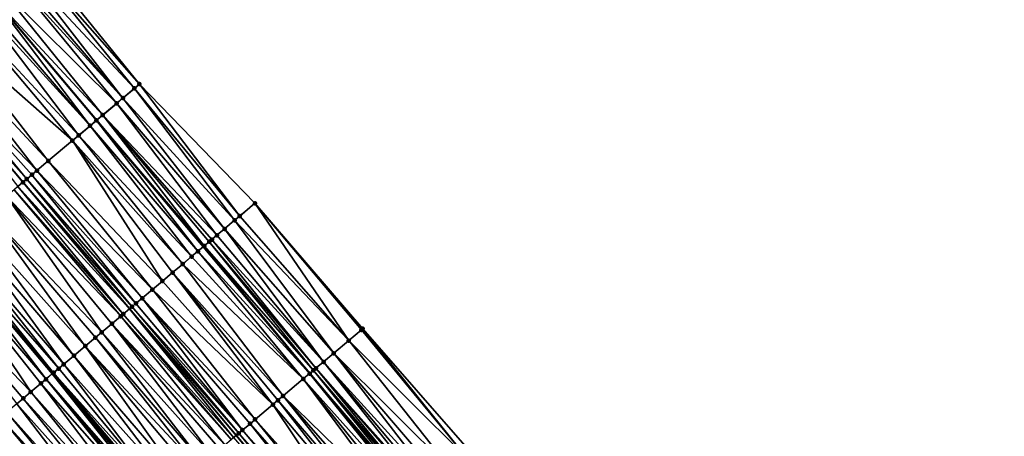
# Model space of a CAD drawing. Header units: feet. Extents: x 2004186 to 2014793, y 836912 to 864902.
# Tile 411 of 656: x 2008907 to 2009026, y 850172 to 850223. Entities that reach past the tile are written whole.
import ezdxf

# ---------------------------------------------------------------- set-up
doc = ezdxf.new("R2010")
doc.units = ezdxf.units.FT
doc.header["$LTSCALE"] = 100
doc.header["$MEASUREMENT"] = 0
for name, color, linetype, lineweight in [('EP_Travel Lane', 5, 'Continuous', 40), ('GPL_Skip Line', 2, 'Continuous', 40), ('Road Shots', 4, 'Continuous', 200), ('Road X-Section', 30, 'Continuous', 13)]:
    doc.layers.add(name, color=color, linetype=linetype, lineweight=lineweight)
doc.layers.add('I-77 SB_MM21-27-Surface-Border', color=7, linetype='Continuous')
doc.layers.add('I-77 SB_MM21-27-Surface-TIN', color=7, linetype='Continuous')

msp = doc.modelspace()

# ---------------------------------------------------------------- linework, layer by layer
at = {"layer": 'EP_Travel Lane'}
msp.add_polyline3d([(2009096.07, 849996.3, 426.34), (2009083.18, 850011.59, 426.41), (2009070.29, 850026.89, 426.43), (2009057.41, 850042.18, 426.47), (2009044.54, 850057.48, 426.51), (2009031.68, 850072.8, 426.55), (2009018.82, 850088.12, 426.61), (2009005.96, 850103.43, 426.66), (2008993.1, 850118.75, 426.72), (2008980.24, 850134.07, 426.78), (2008967.38, 850149.38, 426.84), (2008954.52, 850164.7, 426.9), (2008941.63, 850180.01, 426.97), (2008928.75, 850195.31, 427.04), (2008915.87, 850210.61, 427.11), (2008902.99, 850225.91, 427.18)], dxfattribs=at)
at = {"layer": 'GPL_Skip Line'}
for points in [[(2009087.16, 849988.81, 426.48), (2009074.29, 850004.11, 426.54), (2009061.41, 850019.42, 426.57), (2009048.54, 850034.72, 426.6), (2009035.67, 850050.03, 426.65), (2009022.81, 850065.34, 426.7), (2009009.94, 850080.66, 426.76), (2008997.08, 850095.97, 426.82), (2008984.21, 850111.28, 426.88), (2008971.35, 850126.6, 426.94), (2008958.48, 850141.91, 427.02), (2008945.62, 850157.22, 427.09), (2008932.74, 850172.53, 427.15), (2008919.86, 850187.82, 427.22), (2008906.97, 850203.12, 427.29), (2008894.09, 850218.42, 427.35), (2008881.21, 850233.72, 427.43)], [(2009077.9, 849981.01, 426.33), (2009065.01, 849996.31, 426.38), (2009052.12, 850011.6, 426.4), (2009039.24, 850026.9, 426.43), (2009026.35, 850042.2, 426.48), (2009013.48, 850057.51, 426.54), (2009000.61, 850072.82, 426.58), (2008987.74, 850088.13, 426.64), (2008974.87, 850103.44, 426.69), (2008962, 850118.75, 426.77), (2008949.13, 850134.06, 426.85), (2008936.26, 850149.37, 426.93), (2008923.39, 850164.66, 427.01), (2008910.51, 850179.96, 427.06), (2008897.63, 850195.25, 427.13), (2008884.75, 850210.55, 427.19), (2008871.87, 850225.85, 427.28)]]:
    msp.add_polyline3d(points, dxfattribs=at)
at = {"layer": 'I-77 SB_MM21-27-Surface-Border', "color": 3, "linetype": 'ByBlock', "lineweight": -2}
msp.add_polyline3d([(2008908.47, 850230.53, 426.94), (2008921.05, 850214.98, 426.9), (2008935, 850200.58, 426.77), (2008948.04, 850185.41, 426.67), (2008961.23, 850170.35, 426.59), (2008974.1, 850155.03, 426.54), (2008986.96, 850139.72, 426.47), (2008997.38, 850122.35, 426.53), (2009012.69, 850109.09, 426.35), (2009025.56, 850093.78, 426.3), (2009038.58, 850078.6, 426.24), (2009051.14, 850063.03, 426.2), (2009064, 850047.73, 426.17), (2009076.26, 850031.91, 426.17), (2009088.83, 850016.34, 426.15), (2009101.7, 850001.04, 426.1), (2009115.04, 849986.12, 426.07)], dxfattribs=at)
at = {"layer": 'I-77 SB_MM21-27-Surface-TIN', "color": 128, "linetype": 'ByBlock', "lineweight": -2}
for points in [[(2008920.44, 850214.46, 426.93), (2008907.86, 850230.02, 426.97), (2008906.79, 850229.11, 427.02)], [(2008921.05, 850214.98, 426.9), (2008908.47, 850230.53, 426.94), (2008907.86, 850230.02, 426.97)], [(2008920.44, 850214.46, 426.93), (2008921.05, 850214.98, 426.9), (2008907.86, 850230.02, 426.97)], [(2008919.06, 850213.3, 426.99), (2008906.79, 850229.11, 427.02), (2008906.03, 850228.47, 427.06)], [(2008920.44, 850214.46, 426.93), (2008906.79, 850229.11, 427.02), (2008919.06, 850213.3, 426.99)], [(2008918.3, 850212.66, 427.03), (2008905.57, 850228.08, 427.09), (2008904.04, 850226.8, 427.15)], [(2008919.06, 850213.3, 426.99), (2008906.03, 850228.47, 427.06), (2008905.57, 850228.08, 427.09)], [(2008919.06, 850213.3, 426.99), (2008905.57, 850228.08, 427.09), (2008918.3, 850212.66, 427.03)], [(2008916.61, 850211.24, 427.1), (2008904.04, 850226.8, 427.15), (2008902.99, 850225.91, 427.18)], [(2008918.3, 850212.66, 427.03), (2008904.04, 850226.8, 427.15), (2008916.61, 850211.24, 427.1)], [(2008902.05, 850225.12, 427.21), (2008901.59, 850224.73, 427.23), (2008915.08, 850209.95, 427.14)], [(2008902.97, 850225.89, 427.18), (2008902.05, 850225.12, 427.21), (2008915.08, 850209.95, 427.14)], [(2008902.97, 850225.89, 427.18), (2008915.87, 850210.61, 427.11), (2008902.99, 850225.91, 427.18)], [(2008915.85, 850210.6, 427.11), (2008915.87, 850210.61, 427.11), (2008902.97, 850225.89, 427.18)], [(2008915.85, 850210.6, 427.11), (2008902.97, 850225.89, 427.18), (2008915.08, 850209.95, 427.14)], [(2008916.61, 850211.24, 427.1), (2008902.99, 850225.91, 427.18), (2008915.87, 850210.61, 427.11)], [(2008901.59, 850224.73, 427.23), (2008900.06, 850223.45, 427.26), (2008913.71, 850208.79, 427.17)], [(2008901.59, 850224.73, 427.23), (2008913.71, 850208.79, 427.17), (2008915.08, 850209.95, 427.14)], [(2008900.06, 850223.45, 427.26), (2008897.76, 850221.51, 427.29), (2008912.94, 850208.15, 427.19)], [(2008900.06, 850223.45, 427.26), (2008912.94, 850208.15, 427.19), (2008913.71, 850208.79, 427.17)], [(2008896.39, 850220.35, 427.31), (2008894.7, 850218.94, 427.34), (2008908.66, 850204.54, 427.25)], [(2008897.76, 850221.51, 427.29), (2008896.39, 850220.35, 427.31), (2008910.03, 850205.7, 427.22)], [(2008896.39, 850220.35, 427.31), (2008908.66, 850204.54, 427.25), (2008910.03, 850205.7, 427.22)], [(2008897.76, 850221.51, 427.29), (2008910.03, 850205.7, 427.22), (2008912.94, 850208.15, 427.19)], [(2008894.7, 850218.94, 427.34), (2008894.09, 850218.42, 427.35), (2008907.43, 850203.51, 427.28)], [(2008906.36, 850202.61, 427.29), (2008906.97, 850203.12, 427.29), (2008894.09, 850218.42, 427.35)], [(2008907.43, 850203.51, 427.28), (2008894.09, 850218.42, 427.35), (2008906.97, 850203.12, 427.29)], [(2008894.7, 850218.94, 427.34), (2008908.05, 850204.02, 427.26), (2008908.66, 850204.54, 427.25)], [(2008894.7, 850218.94, 427.34), (2008907.43, 850203.51, 427.28), (2008908.05, 850204.02, 427.26)], [(2008920.44, 850214.46, 426.93), (2008919.06, 850213.3, 426.99), (2008932.55, 850198.52, 426.88)], [(2008920.44, 850214.46, 426.93), (2008933.17, 850199.03, 426.85), (2008921.05, 850214.98, 426.9)], [(2008920.44, 850214.46, 426.93), (2008932.55, 850198.52, 426.88), (2008933.17, 850199.03, 426.85)], [(2008921.05, 850214.98, 426.9), (2008933.17, 850199.03, 426.85), (2008935, 850200.58, 426.77)], [(2008919.06, 850213.3, 426.99), (2008918.3, 850212.66, 427.03), (2008931.33, 850197.49, 426.94)], [(2008919.06, 850213.3, 426.99), (2008931.33, 850197.49, 426.94), (2008932.55, 850198.52, 426.88)], [(2008918.3, 850212.66, 427.03), (2008916.61, 850211.24, 427.1), (2008930.41, 850196.71, 426.98)], [(2008918.3, 850212.66, 427.03), (2008930.41, 850196.71, 426.98), (2008931.33, 850197.49, 426.94)], [(2008916.61, 850211.24, 427.1), (2008915.87, 850210.61, 427.11), (2008928.88, 850195.43, 427.04)], [(2008916.61, 850211.24, 427.1), (2008929.8, 850196.2, 427.01), (2008930.41, 850196.71, 426.98)], [(2008916.61, 850211.24, 427.1), (2008929.49, 850195.94, 427.02), (2008929.8, 850196.2, 427.01)], [(2008916.61, 850211.24, 427.1), (2008928.88, 850195.43, 427.04), (2008929.49, 850195.94, 427.02)], [(2008927.35, 850194.14, 427.08), (2008915.08, 850209.95, 427.14), (2008913.71, 850208.79, 427.17)], [(2008915.85, 850210.6, 427.11), (2008915.08, 850209.95, 427.14), (2008928.12, 850194.78, 427.06)], [(2008928.12, 850194.78, 427.06), (2008915.08, 850209.95, 427.14), (2008927.35, 850194.14, 427.08)], [(2008915.85, 850210.6, 427.11), (2008928.75, 850195.31, 427.04), (2008915.87, 850210.61, 427.11)], [(2008915.85, 850210.6, 427.11), (2008928.12, 850194.78, 427.06), (2008928.75, 850195.31, 427.04)], [(2008928.88, 850195.43, 427.04), (2008915.87, 850210.61, 427.11), (2008928.75, 850195.31, 427.04)], [(2008926.28, 850193.24, 427.1), (2008913.71, 850208.79, 427.17), (2008912.94, 850208.15, 427.19)], [(2008927.35, 850194.14, 427.08), (2008913.71, 850208.79, 427.17), (2008926.28, 850193.24, 427.1)], [(2008923.83, 850191.17, 427.14), (2008912.94, 850208.15, 427.19), (2008910.03, 850205.7, 427.22)], [(2008926.28, 850193.24, 427.1), (2008912.94, 850208.15, 427.19), (2008925.06, 850192.2, 427.12)], [(2008925.06, 850192.2, 427.12), (2008912.94, 850208.15, 427.19), (2008923.83, 850191.17, 427.14)], [(2008922.61, 850190.14, 427.16), (2008910.03, 850205.7, 427.22), (2008908.66, 850204.54, 427.25)], [(2008923.83, 850191.17, 427.14), (2008910.03, 850205.7, 427.22), (2008922.61, 850190.14, 427.16)], [(2008920.62, 850188.47, 427.2), (2008908.05, 850204.02, 427.26), (2008907.43, 850203.51, 427.28)], [(2008921.39, 850189.11, 427.18), (2008908.66, 850204.54, 427.25), (2008908.05, 850204.02, 427.26)], [(2008921.39, 850189.11, 427.18), (2008908.05, 850204.02, 427.26), (2008920.62, 850188.47, 427.2)], [(2008922.61, 850190.14, 427.16), (2008908.66, 850204.54, 427.25), (2008921.39, 850189.11, 427.18)], [(2008919.09, 850187.18, 427.22), (2008906.36, 850202.61, 427.29), (2008905.9, 850202.22, 427.28)], [(2008906.36, 850202.61, 427.29), (2008919.86, 850187.82, 427.22), (2008906.97, 850203.12, 427.29)], [(2008919.09, 850187.18, 427.22), (2008919.86, 850187.82, 427.22), (2008906.36, 850202.61, 427.29)], [(2008920.16, 850188.08, 427.21), (2008907.43, 850203.51, 427.28), (2008906.97, 850203.12, 427.29)], [(2008920.16, 850188.08, 427.21), (2008906.97, 850203.12, 427.29), (2008919.86, 850187.82, 427.22)], [(2008920.62, 850188.47, 427.2), (2008907.43, 850203.51, 427.28), (2008920.16, 850188.08, 427.21)], [(2008916.49, 850184.99, 427.17), (2008904.99, 850201.45, 427.27), (2008902.69, 850199.52, 427.22)], [(2008918.79, 850186.92, 427.22), (2008905.9, 850202.22, 427.28), (2008904.99, 850201.45, 427.27)], [(2008918.79, 850186.92, 427.22), (2008904.99, 850201.45, 427.27), (2008917.72, 850186.02, 427.19)], [(2008917.72, 850186.02, 427.19), (2008904.99, 850201.45, 427.27), (2008916.49, 850184.99, 427.17)], [(2008919.09, 850187.18, 427.22), (2008905.9, 850202.22, 427.28), (2008918.79, 850186.92, 427.22)], [(2008933.17, 850199.03, 426.85), (2008946.35, 850183.99, 426.75), (2008935, 850200.58, 426.77)], [(2008935, 850200.58, 426.77), (2008947.88, 850185.28, 426.68), (2008948.04, 850185.41, 426.67)], [(2008935, 850200.58, 426.77), (2008946.35, 850183.99, 426.75), (2008947.88, 850185.28, 426.68)], [(2008902.69, 850199.52, 427.22), (2008901.16, 850198.23, 427.19), (2008914.5, 850183.32, 427.13)], [(2008916.49, 850184.99, 427.17), (2008902.69, 850199.52, 427.22), (2008915.73, 850184.35, 427.16)], [(2008915.73, 850184.35, 427.16), (2008902.69, 850199.52, 427.22), (2008914.5, 850183.32, 427.13)], [(2008933.17, 850199.03, 426.85), (2008932.55, 850198.52, 426.88), (2008946.35, 850183.99, 426.75)], [(2008901.16, 850198.23, 427.19), (2008900.09, 850197.33, 427.16), (2008913.13, 850182.16, 427.1)], [(2008901.16, 850198.23, 427.19), (2008913.13, 850182.16, 427.1), (2008914.5, 850183.32, 427.13)], [(2008932.55, 850198.52, 426.88), (2008931.33, 850197.49, 426.94), (2008944.52, 850182.45, 426.85)], [(2008932.55, 850198.52, 426.88), (2008944.52, 850182.45, 426.85), (2008946.35, 850183.99, 426.75)], [(2008900.09, 850197.33, 427.16), (2008898.87, 850196.3, 427.15), (2008911.9, 850181.13, 427.08)], [(2008900.09, 850197.33, 427.16), (2008911.9, 850181.13, 427.08), (2008913.13, 850182.16, 427.1)], [(2008930.41, 850196.71, 426.98), (2008929.8, 850196.2, 427.01), (2008943.29, 850181.41, 426.91)], [(2008931.33, 850197.49, 426.94), (2008930.41, 850196.71, 426.98), (2008943.29, 850181.41, 426.91)], [(2008931.33, 850197.49, 426.94), (2008943.29, 850181.41, 426.91), (2008944.52, 850182.45, 426.85)], [(2008898.1, 850195.65, 427.14), (2008897.63, 850195.25, 427.13), (2008910.68, 850180.1, 427.06)], [(2008898.87, 850196.3, 427.15), (2008898.1, 850195.65, 427.14), (2008911.29, 850180.61, 427.07)], [(2008898.1, 850195.65, 427.14), (2008910.68, 850180.1, 427.06), (2008911.29, 850180.61, 427.07)], [(2008898.87, 850196.3, 427.15), (2008911.29, 850180.61, 427.07), (2008911.9, 850181.13, 427.08)], [(2008928.88, 850195.43, 427.04), (2008928.75, 850195.31, 427.04), (2008941.63, 850180.01, 426.97)], [(2008929.49, 850195.94, 427.02), (2008928.88, 850195.43, 427.04), (2008942.07, 850180.38, 426.96)], [(2008928.88, 850195.43, 427.04), (2008941.63, 850180.01, 426.97), (2008942.07, 850180.38, 426.96)], [(2008929.8, 850196.2, 427.01), (2008929.49, 850195.94, 427.02), (2008942.38, 850180.64, 426.95)], [(2008929.49, 850195.94, 427.02), (2008942.07, 850180.38, 426.96), (2008942.38, 850180.64, 426.95)], [(2008929.8, 850196.2, 427.01), (2008942.38, 850180.64, 426.95), (2008943.29, 850181.41, 426.91)], [(2008896.72, 850194.49, 427.11), (2008893.97, 850192.17, 427.03), (2008907.92, 850177.78, 427.01)], [(2008896.72, 850194.49, 427.11), (2008909.76, 850179.32, 427.05), (2008897.63, 850195.25, 427.13)], [(2008896.72, 850194.49, 427.11), (2008909.15, 850178.81, 427.04), (2008909.76, 850179.32, 427.05)], [(2008896.72, 850194.49, 427.11), (2008907.92, 850177.78, 427.01), (2008909.15, 850178.81, 427.04)], [(2008909.76, 850179.32, 427.05), (2008910.51, 850179.96, 427.06), (2008897.63, 850195.25, 427.13)], [(2008910.68, 850180.1, 427.06), (2008897.63, 850195.25, 427.13), (2008910.51, 850179.96, 427.06)], [(2008928.12, 850194.78, 427.06), (2008927.35, 850194.14, 427.08), (2008940.85, 850179.35, 426.99)], [(2008928.12, 850194.78, 427.06), (2008941.61, 850180, 426.97), (2008928.75, 850195.31, 427.04)], [(2008928.12, 850194.78, 427.06), (2008940.85, 850179.35, 426.99), (2008941.61, 850180, 426.97)], [(2008941.61, 850180, 426.97), (2008941.63, 850180.01, 426.97), (2008928.75, 850195.31, 427.04)], [(2008926.28, 850193.24, 427.1), (2008925.06, 850192.2, 427.12), (2008938.4, 850177.29, 427.05)], [(2008927.35, 850194.14, 427.08), (2008926.28, 850193.24, 427.1), (2008940.85, 850179.35, 426.99)], [(2008926.28, 850193.24, 427.1), (2008938.4, 850177.29, 427.05), (2008940.85, 850179.35, 426.99)], [(2008893.97, 850192.17, 427.03), (2008907.01, 850177, 426.98), (2008907.92, 850177.78, 427.01)], [(2008893.97, 850192.17, 427.03), (2008906.24, 850176.36, 426.96), (2008907.01, 850177, 426.98)], [(2008925.06, 850192.2, 427.12), (2008923.83, 850191.17, 427.14), (2008937.18, 850176.26, 427.07)], [(2008925.06, 850192.2, 427.12), (2008937.79, 850176.78, 427.06), (2008938.4, 850177.29, 427.05)], [(2008925.06, 850192.2, 427.12), (2008937.18, 850176.26, 427.07), (2008937.79, 850176.78, 427.06)], [(2008923.83, 850191.17, 427.14), (2008922.61, 850190.14, 427.16), (2008937.18, 850176.26, 427.07)], [(2008922.61, 850190.14, 427.16), (2008921.39, 850189.11, 427.18), (2008935.03, 850174.46, 427.1)], [(2008922.61, 850190.14, 427.16), (2008935.03, 850174.46, 427.1), (2008937.18, 850176.26, 427.07)], [(2008920.62, 850188.47, 427.2), (2008920.16, 850188.08, 427.21), (2008933.5, 850173.17, 427.14)], [(2008921.39, 850189.11, 427.18), (2008920.62, 850188.47, 427.2), (2008933.5, 850173.17, 427.14)], [(2008921.39, 850189.11, 427.18), (2008934.42, 850173.94, 427.11), (2008935.03, 850174.46, 427.1)], [(2008921.39, 850189.11, 427.18), (2008933.5, 850173.17, 427.14), (2008934.42, 850173.94, 427.11)], [(2008919.09, 850187.18, 427.22), (2008918.79, 850186.92, 427.22), (2008932.13, 850172.01, 427.16)], [(2008919.09, 850187.18, 427.22), (2008932.43, 850172.27, 427.16), (2008919.86, 850187.82, 427.22)], [(2008919.09, 850187.18, 427.22), (2008932.13, 850172.01, 427.16), (2008932.43, 850172.27, 427.16)], [(2008920.16, 850188.08, 427.21), (2008919.86, 850187.82, 427.22), (2008933.04, 850172.78, 427.15)], [(2008932.43, 850172.27, 427.16), (2008932.74, 850172.53, 427.15), (2008919.86, 850187.82, 427.22)], [(2008933.04, 850172.78, 427.15), (2008919.86, 850187.82, 427.22), (2008932.74, 850172.53, 427.15)], [(2008920.16, 850188.08, 427.21), (2008933.04, 850172.78, 427.15), (2008933.5, 850173.17, 427.14)], [(2008917.72, 850186.02, 427.19), (2008916.49, 850184.99, 427.17), (2008929.83, 850170.08, 427.12)], [(2008918.79, 850186.92, 427.22), (2008917.72, 850186.02, 427.19), (2008931.36, 850171.37, 427.15)], [(2008917.72, 850186.02, 427.19), (2008930.75, 850170.85, 427.14), (2008931.36, 850171.37, 427.15)], [(2008917.72, 850186.02, 427.19), (2008929.83, 850170.08, 427.12), (2008930.75, 850170.85, 427.14)], [(2008918.79, 850186.92, 427.22), (2008931.36, 850171.37, 427.15), (2008932.13, 850172.01, 427.16)], [(2008916.49, 850184.99, 427.17), (2008915.73, 850184.35, 427.16), (2008928.76, 850169.18, 427.1)], [(2008916.49, 850184.99, 427.17), (2008928.76, 850169.18, 427.1), (2008929.83, 850170.08, 427.12)], [(2008947.88, 850185.28, 426.68), (2008946.35, 850183.99, 426.75), (2008960.62, 850169.83, 426.62)], [(2008947.88, 850185.28, 426.68), (2008960.62, 850169.83, 426.62), (2008948.04, 850185.41, 426.67)], [(2008948.04, 850185.41, 426.67), (2008960.62, 850169.83, 426.62), (2008961.23, 850170.35, 426.59)], [(2008915.73, 850184.35, 427.16), (2008914.5, 850183.32, 427.13), (2008928.15, 850168.66, 427.09)], [(2008915.73, 850184.35, 427.16), (2008928.15, 850168.66, 427.09), (2008928.76, 850169.18, 427.1)], [(2008946.35, 850183.99, 426.75), (2008944.52, 850182.45, 426.85), (2008958.78, 850168.29, 426.72)], [(2008946.35, 850183.99, 426.75), (2008958.78, 850168.29, 426.72), (2008960.62, 850169.83, 426.62)], [(2008926.16, 850166.99, 427.05), (2008914.5, 850183.32, 427.13), (2008913.13, 850182.16, 427.1)], [(2008928.15, 850168.66, 427.09), (2008914.5, 850183.32, 427.13), (2008927.38, 850168.02, 427.08)], [(2008927.38, 850168.02, 427.08), (2008914.5, 850183.32, 427.13), (2008926.16, 850166.99, 427.05)], [(2008944.52, 850182.45, 426.85), (2008943.29, 850181.41, 426.91), (2008956.79, 850166.61, 426.82)], [(2008944.52, 850182.45, 426.85), (2008957.56, 850167.26, 426.78), (2008958.78, 850168.29, 426.72)], [(2008944.52, 850182.45, 426.85), (2008956.79, 850166.61, 426.82), (2008957.56, 850167.26, 426.78)], [(2008924.02, 850165.18, 427.03), (2008911.9, 850181.13, 427.08), (2008911.29, 850180.61, 427.07)], [(2008925.24, 850166.21, 427.04), (2008913.13, 850182.16, 427.1), (2008911.9, 850181.13, 427.08)], [(2008925.24, 850166.21, 427.04), (2008911.9, 850181.13, 427.08), (2008924.02, 850165.18, 427.03)], [(2008926.16, 850166.99, 427.05), (2008913.13, 850182.16, 427.1), (2008925.24, 850166.21, 427.04)], [(2008943.29, 850181.41, 426.91), (2008942.38, 850180.64, 426.95), (2008955.72, 850165.71, 426.87)], [(2008943.29, 850181.41, 426.91), (2008956.18, 850166.1, 426.84), (2008956.79, 850166.61, 426.82)], [(2008943.29, 850181.41, 426.91), (2008955.72, 850165.71, 426.87), (2008956.18, 850166.1, 426.84)], [(2008922.95, 850164.28, 427.01), (2008910.51, 850179.96, 427.06), (2008909.76, 850179.32, 427.05)], [(2008910.68, 850180.1, 427.06), (2008910.51, 850179.96, 427.06), (2008923.39, 850164.66, 427.01)], [(2008923.25, 850164.54, 427.01), (2008923.39, 850164.66, 427.01), (2008910.51, 850179.96, 427.06)], [(2008923.25, 850164.54, 427.01), (2008910.51, 850179.96, 427.06), (2008922.95, 850164.28, 427.01)], [(2008924.02, 850165.18, 427.03), (2008911.29, 850180.61, 427.07), (2008910.68, 850180.1, 427.06)], [(2008923.56, 850164.8, 427.02), (2008910.68, 850180.1, 427.06), (2008923.39, 850164.66, 427.01)], [(2008924.02, 850165.18, 427.03), (2008910.68, 850180.1, 427.06), (2008923.56, 850164.8, 427.02)], [(2008941.61, 850180, 426.97), (2008940.85, 850179.35, 426.99), (2008954.19, 850164.43, 426.92)], [(2008941.61, 850180, 426.97), (2008954.5, 850164.68, 426.9), (2008941.63, 850180.01, 426.97)], [(2008941.61, 850180, 426.97), (2008954.34, 850164.56, 426.91), (2008954.5, 850164.68, 426.9)], [(2008941.61, 850180, 426.97), (2008954.19, 850164.43, 426.92), (2008954.34, 850164.56, 426.91)], [(2008942.07, 850180.38, 426.96), (2008941.63, 850180.01, 426.97), (2008954.65, 850164.81, 426.89)], [(2008954.5, 850164.68, 426.9), (2008954.52, 850164.7, 426.9), (2008941.63, 850180.01, 426.97)], [(2008954.65, 850164.81, 426.89), (2008941.63, 850180.01, 426.97), (2008954.52, 850164.7, 426.9)], [(2008942.38, 850180.64, 426.95), (2008942.07, 850180.38, 426.96), (2008955.11, 850165.2, 426.89)], [(2008942.07, 850180.38, 426.96), (2008954.96, 850165.07, 426.89), (2008955.11, 850165.2, 426.89)], [(2008942.07, 850180.38, 426.96), (2008954.65, 850164.81, 426.89), (2008954.96, 850165.07, 426.89)], [(2008942.38, 850180.64, 426.95), (2008955.57, 850165.59, 426.87), (2008955.72, 850165.71, 426.87)], [(2008942.38, 850180.64, 426.95), (2008955.11, 850165.2, 426.89), (2008955.57, 850165.59, 426.87)], [(2008921.26, 850162.86, 426.96), (2008909.15, 850178.81, 427.04), (2008907.92, 850177.78, 427.01)], [(2008922.34, 850163.77, 427), (2008909.76, 850179.32, 427.05), (2008909.15, 850178.81, 427.04)], [(2008922.34, 850163.77, 427), (2008909.15, 850178.81, 427.04), (2008921.26, 850162.86, 426.96)], [(2008922.95, 850164.28, 427.01), (2008909.76, 850179.32, 427.05), (2008922.64, 850164.02, 427.01)], [(2008922.64, 850164.02, 427.01), (2008909.76, 850179.32, 427.05), (2008922.34, 850163.77, 427)], [(2008940.85, 850179.35, 426.99), (2008938.4, 850177.29, 427.05), (2008952.81, 850163.27, 426.96)], [(2008940.85, 850179.35, 426.99), (2008953.43, 850163.78, 426.94), (2008954.19, 850164.43, 426.92)], [(2008940.85, 850179.35, 426.99), (2008952.81, 850163.27, 426.96), (2008953.43, 850163.78, 426.94)], [(2008920.5, 850162.22, 426.95), (2008907.92, 850177.78, 427.01), (2008907.01, 850177, 426.98)], [(2008921.26, 850162.86, 426.96), (2008907.92, 850177.78, 427.01), (2008920.5, 850162.22, 426.95)], [(2008918.36, 850160.42, 426.89), (2008906.24, 850176.36, 426.96), (2008905.02, 850175.33, 426.94)], [(2008919.58, 850161.45, 426.92), (2008907.01, 850177, 426.98), (2008906.24, 850176.36, 426.96)], [(2008919.58, 850161.45, 426.92), (2008906.24, 850176.36, 426.96), (2008918.36, 850160.42, 426.89)], [(2008920.5, 850162.22, 426.95), (2008907.01, 850177, 426.98), (2008919.58, 850161.45, 426.92)], [(2008937.79, 850176.78, 427.06), (2008937.18, 850176.26, 427.07), (2008950.06, 850160.95, 427.01)], [(2008938.4, 850177.29, 427.05), (2008937.79, 850176.78, 427.06), (2008950.82, 850161.6, 426.99)], [(2008937.79, 850176.78, 427.06), (2008950.06, 850160.95, 427.01), (2008950.82, 850161.6, 426.99)], [(2008938.4, 850177.29, 427.05), (2008950.82, 850161.6, 426.99), (2008951.59, 850162.24, 426.98)], [(2008938.4, 850177.29, 427.05), (2008951.59, 850162.24, 426.98), (2008952.81, 850163.27, 426.96)], [(2008917.75, 850159.9, 426.89), (2008905.02, 850175.33, 426.94), (2008904.25, 850174.69, 426.92)], [(2008918.36, 850160.42, 426.89), (2008905.02, 850175.33, 426.94), (2008917.75, 850159.9, 426.89)], [(2008937.18, 850176.26, 427.07), (2008935.03, 850174.46, 427.1), (2008948.37, 850159.54, 427.03)], [(2008937.18, 850176.26, 427.07), (2008948.37, 850159.54, 427.03), (2008950.06, 850160.95, 427.01)], [(2008917.13, 850159.39, 426.87), (2008904.25, 850174.69, 426.92), (2008903.18, 850173.78, 426.89)], [(2008917.75, 850159.9, 426.89), (2008904.25, 850174.69, 426.92), (2008917.13, 850159.39, 426.87)], [(2008934.42, 850173.94, 427.11), (2008933.5, 850173.17, 427.14), (2008946.84, 850158.25, 427.06)], [(2008935.03, 850174.46, 427.1), (2008934.42, 850173.94, 427.11), (2008947.61, 850158.9, 427.04)], [(2008934.42, 850173.94, 427.11), (2008946.84, 850158.25, 427.06), (2008947.61, 850158.9, 427.04)], [(2008935.03, 850174.46, 427.1), (2008947.61, 850158.9, 427.04), (2008948.37, 850159.54, 427.03)], [(2008902.57, 850173.27, 426.87), (2008901.8, 850172.62, 426.86), (2008914.99, 850157.58, 426.82)], [(2008903.18, 850173.78, 426.89), (2008902.57, 850173.27, 426.87), (2008914.99, 850157.58, 426.82)], [(2008917.13, 850159.39, 426.87), (2008903.18, 850173.78, 426.89), (2008914.99, 850157.58, 426.82)], [(2008933.04, 850172.78, 427.15), (2008932.74, 850172.53, 427.15), (2008945.62, 850157.22, 427.09)], [(2008933.5, 850173.17, 427.14), (2008933.04, 850172.78, 427.15), (2008946.38, 850157.87, 427.07)], [(2008933.04, 850172.78, 427.15), (2008945.62, 850157.22, 427.09), (2008946.38, 850157.87, 427.07)], [(2008933.5, 850173.17, 427.14), (2008946.38, 850157.87, 427.07), (2008946.84, 850158.25, 427.06)], [(2008901.8, 850172.62, 426.86), (2008901.5, 850172.37, 426.85), (2008914.53, 850157.2, 426.81)], [(2008901.8, 850172.62, 426.86), (2008914.53, 850157.2, 426.81), (2008914.99, 850157.58, 426.82)], [(2008932.43, 850172.27, 427.16), (2008945.46, 850157.09, 427.09), (2008932.74, 850172.53, 427.15)], [(2008945.46, 850157.09, 427.09), (2008945.62, 850157.22, 427.09), (2008932.74, 850172.53, 427.15)]]:
    msp.add_3dface(points, dxfattribs=at)
at = {"layer": 'Road Shots', "lineweight": 100}
for p in [(2008920.44, 850214.46, 426.93), (2008921.05, 850214.98, 426.9), (2008919.06, 850213.3, 426.99), (2008918.3, 850212.66, 427.03), (2008916.61, 850211.24, 427.1), (2008915.08, 850209.95, 427.14), (2008915.85, 850210.6, 427.11), (2008913.71, 850208.79, 427.17), (2008912.94, 850208.15, 427.19), (2008910.03, 850205.7, 427.22), (2008908.05, 850204.02, 427.26), (2008908.66, 850204.54, 427.25), (2008906.97, 850203.12, 427.29), (2008907.43, 850203.51, 427.28), (2008935, 850200.58, 426.77), (2008933.17, 850199.03, 426.85), (2008932.55, 850198.52, 426.88), (2008930.41, 850196.71, 426.98), (2008931.33, 850197.49, 426.94), (2008928.88, 850195.43, 427.04), (2008929.49, 850195.94, 427.02), (2008929.8, 850196.2, 427.01), (2008928.12, 850194.78, 427.06), (2008926.28, 850193.24, 427.1), (2008927.35, 850194.14, 427.08), (2008925.06, 850192.2, 427.12), (2008923.83, 850191.17, 427.14), (2008922.61, 850190.14, 427.16), (2008920.62, 850188.47, 427.2), (2008921.39, 850189.11, 427.18), (2008919.09, 850187.18, 427.22), (2008920.16, 850188.08, 427.21), (2008917.72, 850186.02, 427.19), (2008918.79, 850186.92, 427.22), (2008916.49, 850184.99, 427.17), (2008947.88, 850185.28, 426.68), (2008948.04, 850185.41, 426.67), (2008915.73, 850184.35, 427.16), (2008946.35, 850183.99, 426.75), (2008914.5, 850183.32, 427.13), (2008944.52, 850182.45, 426.85), (2008911.9, 850181.13, 427.08), (2008913.13, 850182.16, 427.1), (2008943.29, 850181.41, 426.91), (2008910.68, 850180.1, 427.06), (2008911.29, 850180.61, 427.07), (2008941.61, 850180, 426.97), (2008942.07, 850180.38, 426.96), (2008942.38, 850180.64, 426.95), (2008909.15, 850178.81, 427.04), (2008909.76, 850179.32, 427.05), (2008940.85, 850179.35, 426.99), (2008907.92, 850177.78, 427.01), (2008907.01, 850177, 426.98), (2008937.79, 850176.78, 427.06), (2008938.4, 850177.29, 427.05), (2008937.18, 850176.26, 427.07), (2008934.42, 850173.94, 427.11), (2008935.03, 850174.46, 427.1), (2008933.04, 850172.78, 427.15), (2008933.5, 850173.17, 427.14)]:
    msp.add_point(p, dxfattribs=at)
at = {"layer": 'Road X-Section', "extrusion": (-0.644101, 0.764933, 0.003519), "flags": 128}
for points, elevation in [([(-2084279.62, 2691.47), (-2084281.02, 2691.52), (-2084282.62, 2691.6), (-2084283.42, 2691.63), (-2084284.02, 2691.64), (-2084284.82, 2691.65), (-2084285.62, 2691.66), (-2084287.62, 2691.7), (-2084291.62, 2691.78), (-2084293.82, 2691.83), (-2084294.62, 2691.84), (-2084295.42, 2691.84), (-2084297.22, 2691.87), (-2084299.42, 2691.9), (-2084303.22, 2691.96), (-2084305.62, 2691.99), (-2084306.82, 2692), (-2084307.82, 2692.01), (-2084308.62, 2692), (-2084310.82, 2691.96), (-2084312.62, 2691.94), (-2084315.62, 2691.91), (-2084317.62, 2691.88), (-2084318.22, 2691.87), (-2084319.42, 2691.83), (-2084320.82, 2691.8), (-2084322.82, 2691.74), (-2084323.42, 2691.72), (-2084324.42, 2691.67), (-2084325.82, 2691.62), (-2084326.62, 2691.59)], -643568.72), ([(-2084280.42, 2691.47), (-2084281.22, 2691.51), (-2084282.62, 2691.58), (-2084283.22, 2691.6), (-2084283.82, 2691.62), (-2084284.82, 2691.64), (-2084286.42, 2691.66), (-2084288.82, 2691.71), (-2084290.82, 2691.75), (-2084294.42, 2691.83), (-2084296.22, 2691.86), (-2084297.22, 2691.87), (-2084298.82, 2691.89), (-2084300.22, 2691.91), (-2084302.22, 2691.95), (-2084305.22, 2691.99), (-2084306.42, 2692.01), (-2084307.02, 2692.01), (-2084307.82, 2692.01), (-2084308.42, 2692), (-2084309.22, 2691.99), (-2084310.02, 2691.97), (-2084311.82, 2691.95), (-2084315.62, 2691.91), (-2084316.62, 2691.9), (-2084318.42, 2691.86), (-2084319.42, 2691.84), (-2084320.42, 2691.82), (-2084322.62, 2691.75), (-2084323.62, 2691.71), (-2084325.42, 2691.65), (-2084326.22, 2691.63)], -643588.72), ([(-2084278.62, 2691.41), (-2084281.02, 2691.52), (-2084283.22, 2691.62), (-2084283.82, 2691.65), (-2084284.22, 2691.66), (-2084285.22, 2691.67), (-2084286.02, 2691.68), (-2084287.42, 2691.72), (-2084288.42, 2691.73), (-2084290.02, 2691.75), (-2084291.02, 2691.77), (-2084292.22, 2691.8), (-2084293.82, 2691.83), (-2084294.62, 2691.84), (-2084295.82, 2691.85), (-2084296.62, 2691.86), (-2084297.42, 2691.88), (-2084299.02, 2691.89), (-2084300.82, 2691.92), (-2084302.42, 2691.95), (-2084303.42, 2691.97), (-2084305.02, 2691.99), (-2084306.42, 2692.01), (-2084306.82, 2692.02), (-2084308.22, 2692.01), (-2084308.82, 2692), (-2084309.82, 2691.98), (-2084311.42, 2691.95), (-2084313.02, 2691.94), (-2084314.62, 2691.92), (-2084316.22, 2691.9), (-2084317.62, 2691.87), (-2084318.62, 2691.85), (-2084319.62, 2691.83), (-2084320.42, 2691.82), (-2084320.82, 2691.8), (-2084321.62, 2691.78), (-2084322.82, 2691.74), (-2084324.42, 2691.68), (-2084325.22, 2691.65), (-2084327.62, 2691.56)], -643608.72), ([(-2084278.02, 2691.39), (-2084278.82, 2691.43), (-2084280.22, 2691.49), (-2084281.22, 2691.54), (-2084283.02, 2691.64), (-2084283.42, 2691.66), (-2084283.62, 2691.67), (-2084284.02, 2691.67), (-2084284.62, 2691.68), (-2084287.42, 2691.74), (-2084288.22, 2691.75), (-2084289.02, 2691.76), (-2084290.62, 2691.79), (-2084291.82, 2691.81), (-2084292.82, 2691.83), (-2084294.22, 2691.86), (-2084294.62, 2691.87), (-2084295.02, 2691.88), (-2084295.42, 2691.88), (-2084295.82, 2691.88), (-2084296.42, 2691.89), (-2084298.02, 2691.91), (-2084299.22, 2691.92), (-2084300.82, 2691.94), (-2084301.82, 2691.96), (-2084302.62, 2691.97), (-2084304.02, 2691.99), (-2084305.22, 2692), (-2084306.02, 2692.02), (-2084307.02, 2692.03), (-2084307.42, 2692.02), (-2084308.22, 2692.02), (-2084308.82, 2692.01), (-2084310.02, 2691.98), (-2084310.82, 2691.97), (-2084313.62, 2691.93), (-2084314.42, 2691.92), (-2084315.22, 2691.92), (-2084318.42, 2691.86), (-2084319.42, 2691.83), (-2084320.02, 2691.83), (-2084320.42, 2691.82), (-2084321.62, 2691.77), (-2084323.22, 2691.71), (-2084325.62, 2691.62), (-2084327.62, 2691.54), (-2084327.82, 2691.54)], -643628.72)]:
    msp.add_lwpolyline(points, dxfattribs=dict(at, elevation=elevation))

doc.saveas('drawing.dxf')
